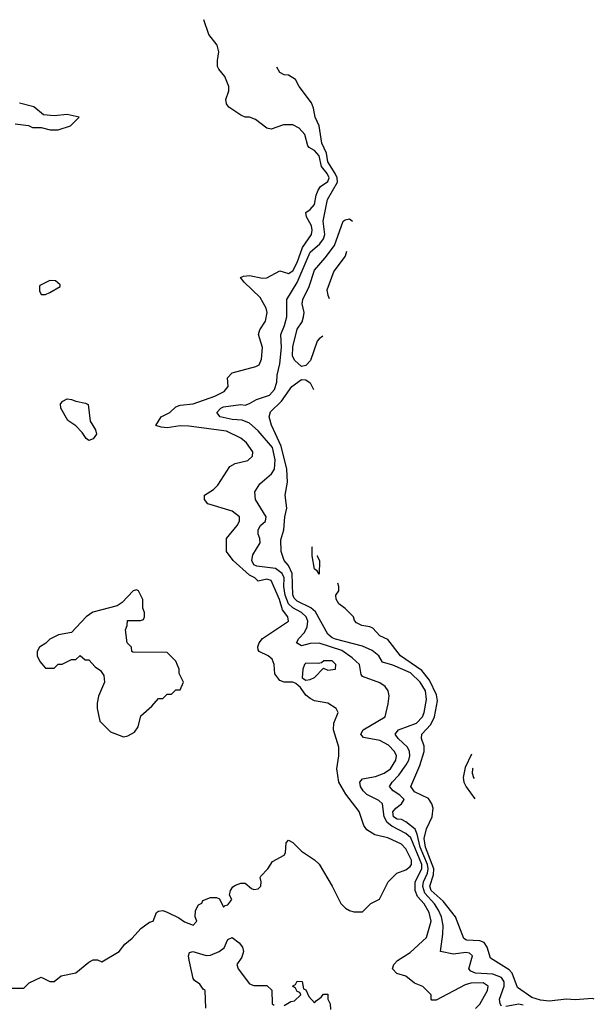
# Model space of a CAD drawing. Header units: inches. Extents: x 2348352 to 2479776, y 460422 to 613655.
# Tile 314 of 590: x 2387091 to 2389738, y 590307 to 594838. Entities that reach past the tile are written whole.
import ezdxf

# ---------------------------------------------------------------- set-up
doc = ezdxf.new("R2010")
doc.units = ezdxf.units.IN
doc.header["$MEASUREMENT"] = 0
doc.layers.add('C3589', color=7, linetype='Continuous')

msp = doc.modelspace()

# ---------------------------------------------------------------- linework, layer by layer
at = {"layer": 'C3589', "color": 4}
for points, elevation in [([(2387030, 590382), (2387110, 590382), (2387134.6, 590405.4), (2387190, 590432), (2387230, 590412), (2387250, 590412), (2387282, 590438), (2387350, 590451.3), (2387410, 590501), (2387430, 590511), (2387450, 590512), (2387470, 590502), (2387549.3, 590550.7), (2387575.5, 590584.5), (2387610, 590611), (2387650, 590656), (2387690, 590684.7), (2387706, 590690), (2387722, 590730), (2387730, 590736), (2387750, 590738), (2387770, 590731.3), (2387824.5, 590704.5), (2387850, 590686), (2387890, 590672), (2387908, 590690), (2387899, 590710), (2387901.2, 590738.8), (2387915.5, 590764.5), (2387930, 590772), (2387935.5, 590784.5), (2387970, 590798), (2387998, 590798), (2388012, 590792), (2388030, 590754), (2388038, 590762), (2388050, 590764.7), (2388068, 590790), (2388058, 590810), (2388062, 590830), (2388072.7, 590847.3), (2388084.8, 590855.2), (2388110, 590864), (2388130, 590864), (2388159.8, 590839.8), (2388170, 590836), (2388190, 590838), (2388202, 590850), (2388204, 590870), (2388199, 590890), (2388202.7, 590897.3), (2388234, 590930), (2388255.3, 590964.7), (2388310, 590994), (2388315.3, 591004.7), (2388318, 591050), (2388330, 591062), (2388350, 591051.3), (2388390, 591011.3), (2388450, 590972), (2388470, 590952), (2388531, 590850), (2388571.1, 590771.1), (2388592, 590750), (2388610, 590738), (2388630, 590732), (2388670, 590732), (2388708.9, 590771.1), (2388748.4, 590791.6), (2388789.1, 590870.9), (2388828.7, 590910), (2388870, 590925.5), (2388890, 590940.7), (2388896.2, 590950), (2388895.8, 590970), (2388870, 591022.7), (2388850, 591044.5), (2388787.5, 591072.5), (2388727.3, 591087.3), (2388689.6, 591109.6), (2388676, 591130), (2388654.8, 591194.8), (2388594.2, 591274.2), (2388561.2, 591330), (2388552, 591390), (2388561.2, 591450), (2388561.2, 591490), (2388537, 591570), (2388538.6, 591601.4), (2388558, 591650), (2388548.9, 591668.9), (2388510, 591693.2), (2388450, 591704), (2388430, 591714), (2388409, 591730), (2388384.7, 591764.7), (2388364, 591784), (2388349.1, 591789.1), (2388309.4, 591789.4), (2388290, 591797.2), (2388267.3, 591827.3), (2388262.7, 591870), (2388254.5, 591894.5), (2388235.3, 591910), (2388194, 591930), (2388190, 591938), (2388187.8, 591952.2), (2388194.5, 591970), (2388209.5, 591990), (2388329.3, 592070), (2388326.6, 592090), (2388301.6, 592121.6), (2388287.6, 592170), (2388250, 592257), (2388230, 592263.7), (2388190, 592254), (2388174, 592270), (2388150, 592282), (2388074, 592350), (2388044, 592390), (2388044, 592450), (2388092.7, 592510), (2388104, 592530), (2388104, 592550), (2388070, 592576), (2387958, 592610), (2387942, 592630), (2387942, 592650), (2387983.9, 592676.1), (2388004.7, 592695.3), (2388058.9, 592781.1), (2388084.1, 592795.9), (2388142, 592810), (2388164, 592830), (2388165.2, 592850), (2388136, 592890), (2388110, 592912.3), (2388043.9, 592943.9), (2387870, 592967.6), (2387830, 592969.6), (2387770, 592960.5), (2387742.5, 592962.5), (2387718, 592970), (2387743.7, 593010), (2387782.7, 593030), (2387810, 593056.3), (2387830, 593063.8), (2387890, 593070.7), (2387990, 593105.3), (2388033.5, 593126.5), (2388052.3, 593150), (2388049.2, 593190), (2388070, 593213), (2388178.7, 593241.3), (2388195.1, 593250), (2388204.8, 593275.2), (2388209.7, 593329.7), (2388192, 593390), (2388198, 593410), (2388223, 593450), (2388231.6, 593490), (2388226, 593510), (2388198.9, 593558.9), (2388125.2, 593630), (2388108.4, 593651.6), (2388122, 593658), (2388150, 593660.7), (2388210, 593648), (2388230, 593650.7), (2388290, 593682.8), (2388330, 593670.6), (2388350, 593681.6), (2388370, 593720.7), (2388394.5, 593790), (2388435.1, 593850), (2388438, 593870), (2388434.7, 593890), (2388412.3, 593930), (2388409.2, 593950), (2388430, 593964), (2388450, 593986.8), (2388457.6, 594030), (2388466.7, 594053.3), (2388477, 594070), (2388510, 594093.4), (2388516.4, 594110), (2388506.9, 594130), (2388481.9, 594161.9), (2388470, 594211.6), (2388450, 594235.6), (2388424, 594250), (2388418, 594258), (2388404, 594310), (2388378.6, 594338.6), (2388350, 594354), (2388306.4, 594353.6), (2388250, 594334), (2388230, 594339), (2388178, 594378), (2388150, 594388.7), (2388130, 594388.7), (2388110, 594399), (2388055.1, 594435.1), (2388044, 594450), (2388041.2, 594470), (2388054, 594510), (2388054, 594530), (2388036.5, 594576.5), (2388008, 594610), (2388003.1, 594623.1), (2388002, 594650), (2388008.7, 594690), (2388000.2, 594720.2), (2387962, 594770), (2387938.9, 594837.9)], 116), ([(2389190, 590287.3), (2389210, 590307.3), (2389245.6, 590370), (2389249.4, 590390), (2389226.2, 590406.2), (2389170, 590404.7), (2389143.6, 590396.4), (2389010, 590326), (2388990, 590326), (2388986, 590330), (2388986, 590350), (2388948.4, 590388.4), (2388910, 590404), (2388870, 590437.2), (2388829.1, 590449.1), (2388808.7, 590470), (2388814, 590490), (2388831.9, 590508.1), (2388890, 590544.9), (2388965.6, 590614.4), (2388986.3, 590690), (2388977.7, 590730), (2388954.8, 590770), (2388923.9, 590803.9), (2388913.3, 590830), (2388912.3, 590870), (2388943.8, 590930), (2388943.4, 590950), (2388892.4, 591072.4), (2388870, 591093.5), (2388806.1, 591126.1), (2388783.4, 591143.4), (2388769.7, 591170), (2388762, 591230), (2388745.3, 591245.3), (2388690, 591273), (2388673, 591290), (2388661.3, 591310), (2388658.4, 591330), (2388670, 591344.9), (2388730, 591355.3), (2388770, 591370.3), (2388798.7, 591390), (2388824.2, 591430), (2388827.3, 591450), (2388818.4, 591470), (2388790, 591499.6), (2388750, 591521.6), (2388675.3, 591535.3), (2388662, 591550), (2388674, 591570), (2388775.3, 591630), (2388789.2, 591690), (2388793.2, 591726.8), (2388789.2, 591750), (2388774, 591770), (2388750, 591786.6), (2388670, 591815.3), (2388664.1, 591824.1), (2388656, 591870), (2388622, 591902), (2388575, 591935), (2388470, 591968.3), (2388430, 591967.8), (2388390, 591956), (2388366.6, 591970), (2388377.2, 591990), (2388402.7, 592017.3), (2388415.8, 592044.2), (2388418, 592070), (2388411.3, 592090), (2388389.8, 592109.8), (2388350, 592130.8), (2388329.3, 592149.3), (2388314.6, 592190), (2388308.7, 592230), (2388309.7, 592270), (2388300.5, 592290), (2388270, 592312.4), (2388183.3, 592323.3), (2388169.7, 592330), (2388161, 592350), (2388164.8, 592375.2), (2388198.9, 592430), (2388198, 592450), (2388189.6, 592470), (2388189.5, 592490), (2388200.9, 592510), (2388223.7, 592530), (2388227.3, 592550), (2388178, 592630), (2388174, 592666), (2388197.5, 592702.5), (2388251.3, 592748.7), (2388264.5, 592770), (2388268.1, 592811.9), (2388255.8, 592870), (2388190, 592945.6), (2388150, 592980.7), (2388115.6, 592995.6), (2388070, 592998.7), (2388015.3, 593010), (2387999.3, 593030), (2388017.2, 593050), (2388030, 593056.4), (2388110, 593066.8), (2388130, 593064.7), (2388150, 593071), (2388182, 593090), (2388242.7, 593110), (2388264.4, 593135.6), (2388276.3, 593170), (2388278, 593202), (2388290, 593254), (2388297.7, 593330), (2388293.7, 593390), (2388310.8, 593430), (2388321.4, 593470), (2388322, 593550), (2388370, 593628), (2388430, 593768.2), (2388473.2, 593806.8), (2388491.1, 593830), (2388497.3, 593850), (2388489.7, 593910), (2388509.8, 594010), (2388555.5, 594090), (2388553.6, 594110), (2388544.6, 594130), (2388510, 594183.7), (2388504.2, 594224.2), (2388483.1, 594270), (2388471.3, 594350), (2388452.6, 594390), (2388445.1, 594430), (2388434.9, 594454.9), (2388378, 594530), (2388362, 594562), (2388330, 594582), (2388310, 594584), (2388290, 594595.3), (2388275.6, 594619.5)], 112), ([(2387070, 594358), (2387131.3, 594351.3), (2387150, 594342), (2387190, 594342), (2387231.6, 594331.6), (2387268.4, 594331.6), (2387326, 594350), (2387366, 594390), (2387310, 594402), (2387250, 594395.3), (2387200.4, 594400.4), (2387156.5, 594436.5), (2387090, 594454)], 124), ([(2388390, 593242), (2388358, 593270), (2388348, 593290), (2388350, 593332), (2388370, 593414), (2388392.9, 593447.1), (2388399, 593470), (2388401.2, 593490), (2388392.7, 593530), (2388395.1, 593550), (2388424.5, 593610), (2388450, 593686), (2388498.7, 593741.3), (2388541.3, 593798.7), (2388581.2, 593910), (2388590, 593917.3), (2388610, 593922), (2388624, 593910)], 108), ([(2388596.1, 593770.8), (2388590.5, 593749.5), (2388538.8, 593681.2), (2388506, 593594), (2388510.5, 593570.5), (2388516.7, 593555.5)], 108), ([(2388487.8, 593382.1), (2388470.4, 593369.6), (2388462, 593358), (2388430.3, 593270), (2388410, 593246.6), (2388390, 593242)], 108), ([(2389310, 590299), (2389303.7, 590310), (2389301.6, 590330), (2389323.1, 590390), (2389322.6, 590410), (2389309.8, 590429.8), (2389270, 590446.2), (2389191.1, 590451.1), (2389170, 590459.5), (2389159.5, 590470), (2389176.2, 590530), (2389162.4, 590542.4), (2389145.8, 590545.8), (2389090, 590537.7), (2389029.3, 590550), (2389040.5, 590630), (2389041.1, 590670), (2389033.7, 590710), (2389020.9, 590740.9), (2389002, 590770), (2388958, 590818), (2388948.5, 590848.5), (2388951.4, 590870), (2388970, 590910.7), (2388973.4, 590930), (2388969.9, 590950), (2388935.3, 591030), (2388922, 591090), (2388912.5, 591112.5), (2388870, 591147.1), (2388850, 591156.9), (2388830, 591158.3), (2388813.6, 591170), (2388810, 591193), (2388823.6, 591210), (2388849.5, 591230), (2388862, 591250), (2388842, 591270), (2388812, 591290), (2388795.1, 591310), (2388806.6, 591330), (2388837.8, 591362.2), (2388871.7, 591408.3), (2388884, 591430), (2388888.3, 591450), (2388886.6, 591470), (2388876.9, 591490), (2388834, 591530), (2388820.7, 591550), (2388836, 591570), (2388918.8, 591601.2), (2388946.9, 591630), (2388954.5, 591650), (2388964.8, 591710), (2388960.9, 591750), (2388936.4, 591790), (2388891.8, 591831.8), (2388810, 591868.2), (2388762, 591882), (2388745.6, 591910), (2388715.1, 591935.1), (2388670, 591955.6), (2388546.6, 591986.6), (2388530, 591994), (2388511.3, 592010), (2388453.6, 592113.6), (2388432, 592132), (2388370, 592162.3), (2388355.8, 592175.8), (2388348.8, 592191.2), (2388346.6, 592290), (2388330, 592327), (2388309.6, 592350), (2388296.2, 592390), (2388294.9, 592445.1), (2388307.3, 592490), (2388312.3, 592550), (2388321.2, 592590), (2388314, 592650), (2388324.2, 592710), (2388322, 592770), (2388295.2, 592875.2), (2388251.9, 592971.9), (2388240.7, 593010), (2388247.2, 593032.8), (2388297.7, 593082.3), (2388344.5, 593150), (2388390, 593181.6), (2388410, 593180.5), (2388430, 593167.3), (2388444.7, 593136.8)], 108), ([(2388470, 592286), (2388462, 592302), (2388448.9, 592308.9), (2388438, 592370), (2388438, 592410), (2388439.5, 592413)], 104), ([(2388463.7, 592372.9), (2388462, 592370), (2388471.6, 592348.4), (2388470, 592286)], 104), ([(2389738, 590330.8), (2389730, 590333.3), (2389650, 590328.3), (2389610, 590331), (2389530, 590321.5), (2389490, 590325.8), (2389450, 590337.8), (2389383.9, 590383.9), (2389358.9, 590450), (2389346, 590466), (2389259.3, 590519.3), (2389245.1, 590570), (2389230.9, 590590.9), (2389210, 590599.7), (2389150, 590602), (2389137.2, 590610), (2389098.4, 590710), (2389042.3, 590782.3), (2388986.6, 590830), (2388980.3, 590850), (2388996.7, 590903.2), (2388998.1, 590930), (2388960.9, 591030), (2388955, 591070), (2388964.8, 591115.2), (2388991.8, 591170), (2388995.3, 591210), (2388989.8, 591230), (2388973.9, 591253.9), (2388910, 591284.2), (2388893.6, 591310), (2388934.6, 591405.4), (2388955.1, 591470), (2388954.7, 591494.7), (2388942, 591530), (2388943.7, 591550), (2388985.5, 591594.5), (2389002, 591630), (2389016, 591704), (2389011.8, 591731.8), (2388979.3, 591799.3), (2388943, 591843), (2388846, 591910), (2388786.3, 591986.3), (2388750, 592002.7), (2388717.7, 592037.7), (2388704.2, 592044.2), (2388668, 592050), (2388642.7, 592062.7), (2388633.2, 592073.2), (2388628.7, 592090), (2388590, 592129), (2388562, 592150), (2388548.4, 592171.6), (2388548, 592190), (2388562, 592210), (2388562, 592230), (2388556.8, 592245.6)], 104), ([(2389172.6, 591457.5), (2389143.4, 591396.6), (2389133.8, 591350), (2389136.5, 591330), (2389147.8, 591307.8), (2389187.6, 591253.2)], 104), ([(2389179.3, 591394), (2389177.4, 591390), (2389174.9, 591370), (2389181.3, 591350), (2389184.4, 591346)], 108), ([(2387948, 590290), (2387946, 590370), (2387936.4, 590376.4), (2387920.4, 590400.4), (2387896.4, 590416.4), (2387890, 590426), (2387871.8, 590510), (2387869.3, 590530.7), (2387874, 590546), (2387889.3, 590550.7), (2387950, 590531.7), (2387970, 590533.4), (2388010, 590550.3), (2388033.6, 590566.4), (2388050, 590606), (2388070, 590614.4), (2388103, 590590), (2388117.3, 590570), (2388122.8, 590550), (2388115.3, 590524.7), (2388092, 590490), (2388098, 590470), (2388150, 590402), (2388170, 590394), (2388230, 590394), (2388252.7, 590372.7), (2388254, 590310), (2388263.6, 590303.6)], 112), ([(2388310, 590302), (2388340.4, 590319.6), (2388356.4, 590323.6), (2388386, 590350), (2388382, 590362), (2388370, 590366), (2388362, 590382), (2388348, 590390), (2388362, 590398), (2388370, 590414), (2388392.7, 590412.7), (2388398, 590378), (2388410, 590374), (2388423.6, 590343.6), (2388450, 590314), (2388456.4, 590323.6), (2388480.4, 590339.6), (2388490, 590354), (2388510, 590354), (2388511.3, 590331.3), (2388522, 590310), (2388523.6, 590283.6)], 112), ([(2389410, 590303.6), (2389390, 590307.3), (2389330, 590297)], 108)]:
    msp.add_lwpolyline(points, dxfattribs=dict(at, elevation=elevation))
for points, elevation in [([(2387230, 593638), (2387184.7, 593615.3), (2387182, 593610), (2387182, 593590), (2387190, 593574), (2387210, 593574), (2387230, 593582), (2387278, 593610), (2387278, 593618), (2387256.4, 593636.4)], 124), ([(2387410, 592902), (2387398, 592910), (2387378.6, 592938.6), (2387350, 592968.7), (2387313.6, 592993.6), (2387281.2, 593050), (2387279.3, 593070), (2387290, 593082.8), (2387310, 593093), (2387330, 593090.5), (2387350, 593082), (2387394, 593074), (2387406.8, 593066.8), (2387415.5, 592990), (2387441, 592950), (2387444.7, 592930), (2387430, 592909)], 116), ([(2387630, 592214), (2387614, 592210), (2387563.6, 592156.4), (2387539.6, 592140.4), (2387427.9, 592112.1), (2387398, 592090), (2387330, 592018), (2387270, 592008), (2387230, 591988), (2387211.1, 591968.9), (2387182, 591950), (2387172, 591930), (2387172, 591910), (2387184.7, 591884.7), (2387210, 591854), (2387250, 591854), (2387268.4, 591871.6), (2387287.3, 591872.7), (2387330, 591894), (2387350, 591894), (2387370, 591912), (2387392.7, 591892.7), (2387410, 591892), (2387439.6, 591859.6), (2387463.6, 591843.6), (2387479.6, 591819.6), (2387482, 591790), (2387454.4, 591725.6), (2387447.5, 591692.5), (2387447.5, 591667.5), (2387461, 591610), (2387510, 591561), (2387570, 591538), (2387590, 591542), (2387620.4, 591559.6), (2387636.4, 591583.6), (2387650, 591634), (2387700.4, 591679.6), (2387730, 591714), (2387750, 591714), (2387770, 591734), (2387790, 591734), (2387810, 591754), (2387830, 591754), (2387846, 591790), (2387826, 591830), (2387826, 591850), (2387810, 591886), (2387770, 591926), (2387612.7, 591927.3), (2387608, 591930), (2387606, 591950), (2387586, 591970), (2387578, 592030), (2387586, 592050), (2387587.3, 592072.7), (2387647.3, 592072.7), (2387662, 592078), (2387666, 592090), (2387666, 592110), (2387658, 592130), (2387658, 592170), (2387638, 592210)], 124), ([(2388530, 591888), (2388492.7, 591887.3), (2388482, 591878), (2388465.4, 591874.6), (2388410, 591877.2), (2388402.8, 591870), (2388396, 591850), (2388392, 591810), (2388410, 591798), (2388430, 591801), (2388450, 591811.3), (2388490, 591854), (2388510, 591844.7), (2388546, 591850), (2388548, 591870)], 116)]:
    msp.add_lwpolyline(points, close=True, dxfattribs=dict(at, elevation=elevation))

doc.saveas('drawing.dxf')
